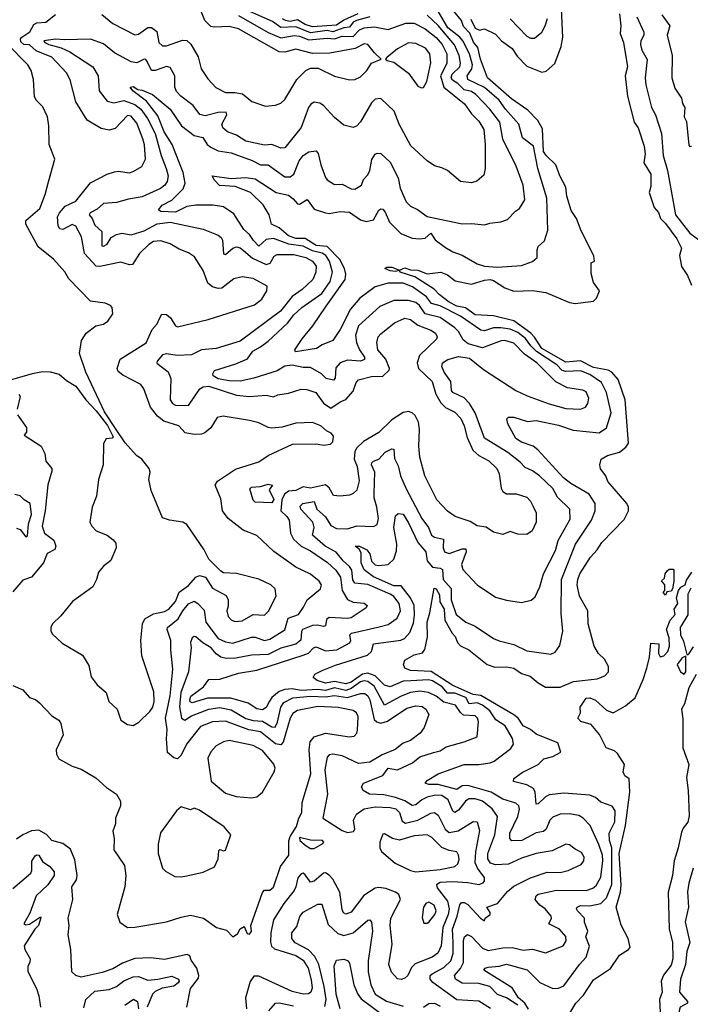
# Model space of a CAD drawing. Extents: x 1245432 to 1420865, y 606325 to 671314.
# Tile 258 of 382: x 1391032 to 1394659, y 629960 to 635279. Entities that reach past the tile are written whole.
import ezdxf

# ---------------------------------------------------------------- set-up
doc = ezdxf.new("R2010")
doc.units = 0

msp = doc.modelspace()

# ---------------------------------------------------------------- linework, layer by layer
at = {"layer": '0CON20XD'}
for points in [[(1391477, 635307), (1391535, 635258.5), (1391655, 635196.7), (1391675, 635200.4), (1391725, 635236.6), (1391745, 635236.5), (1391773.9, 635215), (1391784.7, 635155), (1391805, 635137.9), (1391825, 635138.5), (1391911.6, 635168.4), (1391935, 635166.2), (1391957.4, 635147.4), (1391997.8, 635077.8), (1392014, 635014), (1392049.5, 634959.5), (1392093, 634913), (1392145, 634886.4), (1392195, 634886.1), (1392237.6, 634877.6), (1392287.9, 634837.9), (1392361.7, 634811.7), (1392415, 634817.5), (1392445, 634828.6), (1392465, 634847.5), (1392530.9, 634955), (1392580, 635005), (1392605, 635017.3), (1392646.2, 635016.2), (1392735, 634973.5), (1392815, 634953.6), (1392845, 634955.5), (1392875, 634970.5), (1392909.6, 635005), (1392935, 635044.2), (1392987.5, 635065), (1392950.2, 635100.2), (1392915, 635145.5), (1392895, 635148.5), (1392846.3, 635123.7), (1392708.3, 635098.3), (1392615, 635096.4), (1392525, 635118.9), (1392465, 635104.2), (1392435, 635106.2), (1392215, 635229.8), (1392165, 635241.5), (1392085, 635238.1), (1392065, 635242.6), (1392033.6, 635275), (1392001.2, 635355)], [(1393581.3, 631105), (1393455, 631141.3), (1393425, 631140), (1393395, 631120.7), (1393295, 631147.4), (1393245, 631147.8), (1393224, 631155), (1393235, 631169.2), (1393295, 631205.5), (1393435, 631254.5), (1393515, 631255.8), (1393576.1, 631263.9), (1393597.6, 631272.4), (1393688.8, 631341.2), (1393702.9, 631365), (1393697.5, 631395), (1393657.5, 631465), (1393607.1, 631497.1), (1393574.4, 631545), (1393535, 631576.6), (1393505, 631588.5), (1393463.3, 631583.3), (1393445, 631617.6), (1393385, 631640), (1393345, 631641.2), (1393316.2, 631675), (1393265, 631706.9), (1393242.8, 631712.8), (1393147.3, 631707.3), (1393105.2, 631704.8), (1393035, 631675.3), (1393005, 631683.6), (1392954, 631734), (1392915, 631748.9), (1392885, 631742.9), (1392825, 631699.3), (1392795, 631690.3), (1392735, 631702.8), (1392685, 631694), (1392639.9, 631709.9), (1392618.7, 631725), (1392627.2, 631742.8), (1392667.6, 631762.4), (1392739, 631791), (1392913.6, 631846.4), (1392935.3, 631865), (1392945, 631906.9), (1393093.9, 631926.1), (1393113.3, 631936.8), (1393141.2, 631968.8), (1393161, 632019), (1393167.3, 632062.7), (1393165.2, 632115), (1393145.2, 632155), (1393095, 632220.5), (1393055, 632220.8), (1392945, 632269.6), (1392895, 632307.5), (1392879.4, 632345), (1392878.9, 632398.9), (1392868, 632418), (1392846.7, 632435), (1392868.8, 632435), (1392910, 632415), (1392925, 632394), (1392933.6, 632353.6), (1392954.2, 632334.2), (1392975, 632330.4), (1393025, 632336.5), (1393055.4, 632365), (1393070.5, 632409.5), (1393071.3, 632445), (1393054.4, 632535), (1393065, 632598.8), (1393078.1, 632611.9), (1393105, 632606.8), (1393135, 632560), (1393184.1, 632454.1), (1393229, 632405), (1393236, 632355), (1393265, 632320.9), (1393306.3, 632316.3), (1393318.6, 632308.6), (1393322.3, 632255), (1393365.5, 632205.5), (1393364.8, 632145.2), (1393391.8, 632065), (1393444.1, 632024.1), (1393495, 632002.3), (1393595, 631936.2), (1393625, 631922.5), (1393705, 631903.3), (1393775, 631869.1), (1393905, 631851.1), (1393928.3, 631861.7), (1393952.1, 631897.9), (1393968.8, 631975), (1393959.4, 632070.6), (1393961.6, 632255), (1394038.1, 632445), (1394123.8, 632575), (1394144.1, 632625), (1394144.7, 632665), (1394111.9, 632715), (1394012.4, 632772.4), (1393973.1, 632803.1), (1393834.2, 632954.3), (1393808.6, 632975), (1393745, 632996.9), (1393715, 633015.6), (1393671.2, 633095), (1393667, 633123), (1393675, 633132.5), (1393705, 633131.2), (1393778.3, 633108.3), (1393825.5, 633114.5), (1393945, 633088.2), (1394025, 633061.9), (1394165, 633046.4), (1394205.8, 633074.2), (1394229.6, 633155), (1394205.6, 633265), (1394179.1, 633319.1), (1394115, 633362.4), (1394065, 633381.2), (1393985, 633378.8), (1393965, 633383.6), (1393936.6, 633415), (1393827.1, 633487.1), (1393796.4, 633516.4), (1393766.7, 633556.7), (1393725, 633589), (1393685, 633607.3), (1393634, 633614), (1393595, 633614.8), (1393545, 633598.2), (1393525, 633600.9), (1393415, 633677.9), (1393305, 633733.4), (1393258.4, 633745), (1393231.9, 633781.9), (1393155.3, 633835.3), (1393105, 633855.5), (1393025, 633855.2), (1392953.4, 633836.6), (1392871, 633775), (1392820.6, 633715), (1392765, 633605.5), (1392725.8, 633545), (1392667.2, 633522.8), (1392637.5, 633502.5), (1392523.8, 633483.8), (1392520, 633495), (1392559.4, 633555), (1392616.7, 633625), (1392689.5, 633730.5), (1392791.5, 633875), (1392795.2, 633905), (1392788.7, 633935), (1392764, 633984), (1392695, 634054.1), (1392635, 634058.5), (1392575, 634097.3), (1392525, 634097.6), (1392485, 634111.6), (1392435, 634155.2), (1392392.9, 634175), (1392380.8, 634225), (1392348.1, 634278.1), (1392279.5, 634345), (1392197, 634377), (1392112.4, 634382.4), (1392085, 634411.3), (1392072.5, 634435), (1392175, 634420.6), (1392255, 634427.2), (1392305, 634420), (1392419.5, 634345), (1392485, 634331.7), (1392510.6, 634310.6), (1392535, 634284.7), (1392545, 634283.2), (1392587.4, 634307.4), (1392625, 634255.6), (1392685, 634234.7), (1392705, 634231.8), (1392765, 634241.9), (1392815, 634239.7), (1392875, 634198.1), (1392905, 634188.6), (1392945, 634197.9), (1392975, 634250), (1392985, 634256.7), (1392995, 634254.5), (1393008.4, 634238.4), (1393031.6, 634185), (1393093.2, 634123.2), (1393155, 634098.4), (1393194.3, 634094.3), (1393225, 634099.4), (1393256, 634126), (1393279.6, 634089.6), (1393335, 634047.5), (1393375, 634025.3), (1393425, 634007.5), (1393505, 633959.5), (1393545, 633947.1), (1393615, 633941.9), (1393745, 633951.9), (1393805, 633972.9), (1393830.8, 633995), (1393830, 634035), (1393835.6, 634054.4), (1393870.6, 634085), (1393888.1, 634141.9), (1393882, 634315), (1393833.4, 634475), (1393811.2, 634595), (1393750.8, 634640.7), (1393730.6, 634715), (1393658.8, 634795), (1393625.6, 634845), (1393545, 634912.3), (1393455.3, 634955), (1393451.1, 634975), (1393477, 635013), (1393480.5, 635035), (1393463.8, 635095), (1393427.5, 635165), (1393412.5, 635185), (1393347.8, 635235), (1393269.1, 635369.1)], [(1392925.7, 635294.3), (1392853.2, 635275), (1392834.6, 635265), (1392815, 635237.7), (1392785, 635235.8), (1392725, 635213.5), (1392695, 635220.7), (1392605, 635207.7), (1392525, 635239.7), (1392445, 635236.1), (1392398.3, 635268.3), (1392203.3, 635355)], [(1393471.8, 635281.8), (1393495, 635232.9), (1393518.1, 635221.9), (1393545, 635230), (1393605, 635201.2), (1393637.1, 635165), (1393695, 635123.8), (1393721.6, 635081.6), (1393775, 635027.3), (1393855, 634994.6), (1393878.9, 635001.1), (1393925, 635042.5), (1393960, 635135), (1393969.3, 635185), (1393962, 635338)], [(1392566.1, 632105), (1392586.4, 632145), (1392659.4, 632205), (1392663.3, 632225), (1392652.2, 632245), (1392605, 632282.7), (1392525, 632322.1), (1392406.4, 632406.4), (1392315, 632492.9), (1392240.8, 632520.8), (1392158.8, 632585), (1392128.8, 632625), (1392119.7, 632689.7), (1392089.2, 632765), (1392100.8, 632785), (1392199.2, 632850.9), (1392325, 632890.6), (1392375.5, 632924.5), (1392507.5, 632985), (1392635, 632988), (1392675, 632980), (1392712.5, 632985), (1392725, 632997.5), (1392728.6, 633028.6), (1392716.7, 633045), (1392691.7, 633058.3), (1392661.2, 633085), (1392615, 633102.2), (1392525, 633099.4), (1392452.2, 633077.8), (1392395, 633071.9), (1392375, 633075.6), (1392325, 633101.1), (1392275, 633114.4), (1392132.5, 633137.5), (1392100.7, 633129.3), (1392065.4, 633074.6), (1392032.7, 633047.3), (1392015, 633039.6), (1391975, 633037.5), (1391927.6, 633047.6), (1391892.5, 633085), (1391810.6, 633110.6), (1391777.5, 633137.5), (1391740, 633185), (1391703.8, 633285), (1391687.9, 633307.9), (1391589.4, 633359.4), (1391565, 633378.6), (1391558.5, 633395), (1391574.8, 633445.2), (1391715.9, 633534.1), (1391747.9, 633605), (1391775.3, 633635), (1391788, 633665), (1391801.2, 633688.8), (1391825, 633686.2), (1391847.7, 633667.7), (1391875, 633625.8), (1391885, 633620), (1392050.7, 633659.3), (1392301.2, 633738.8), (1392341.4, 633768.6), (1392368.6, 633815), (1392369.7, 633839.7), (1392295, 633880), (1392235, 633890), (1392190.2, 633879.8), (1392125, 633829.4), (1392105, 633826.9), (1392075.4, 633835.4), (1392050, 633855), (1392024, 633924), (1391977.4, 633997.4), (1391945, 634020), (1391895, 634039.4), (1391845, 634068.6), (1391795, 634084.7), (1391755, 634081), (1391730, 634065), (1391679.3, 634015), (1391642.7, 633957.3), (1391625, 633954.5), (1391579.1, 633969.1), (1391465, 633945.8), (1391445, 633948.2), (1391383.3, 634015), (1391366.3, 634105), (1391335, 634163.3), (1391315, 634171.8), (1391265, 634145.6), (1391249.1, 634149.1), (1391240, 634165), (1391236.4, 634213.6), (1391247.3, 634235), (1391278.6, 634271.4), (1391335, 634298.9), (1391415, 634397.1), (1391505, 634444.4), (1391545, 634456.9), (1391565, 634461.4), (1391625, 634452), (1391645, 634458), (1391692.5, 634485), (1391711.5, 634525), (1391706.9, 634603.1), (1391698.6, 634635), (1391665, 634719.1), (1391635, 634758.1), (1391615, 634761.2), (1391548.3, 634691.7), (1391515, 634681.8), (1391471.9, 634691.9), (1391397, 634737), (1391335, 634835.8), (1391305, 634953.8), (1391285, 634991.4), (1391205, 635075.9), (1391121.5, 635111.5), (1391085, 635144), (1391055, 635145.2), (1391038.9, 635158.9), (1391036.7, 635175), (1391043.6, 635185), (1391086.8, 635213.2), (1391107.9, 635252.1), (1391125, 635261.9), (1391174.1, 635265.9), (1391225, 635306.7)], [(1392215, 635301), (1392375, 635210.6), (1392445, 635181.4), (1392517.3, 635192.7), (1392545, 635190), (1392595, 635170.8), (1392695, 635179.5), (1392735, 635174.9), (1392775, 635189.5), (1392835, 635187.8), (1392869.2, 635225), (1392894.9, 635235.1), (1392950.4, 635240.4), (1393024.7, 635225.3), (1393120.1, 635259.9), (1393165, 635260.2), (1393225, 635229), (1393283.4, 635183.4), (1393317.3, 635145), (1393342.3, 635095), (1393341.6, 635041.6), (1393308.1, 634975), (1393326, 634915), (1393438.2, 634825), (1393475, 634770), (1393515, 634730.5), (1393541.2, 634685), (1393548.9, 634605), (1393550, 634475), (1393541.4, 634438.6), (1393503.6, 634406.4), (1393475, 634397.5), (1393415, 634404.4), (1393344.6, 634464.6), (1393315, 634479.5), (1393275, 634489.2), (1393235, 634515.8), (1393147.1, 634597.1), (1393084.5, 634715), (1393057.3, 634785), (1392985, 634852.9), (1392955, 634850), (1392935, 634830.5), (1392875, 634728), (1392853, 634703), (1392835, 634695.8), (1392785, 634710), (1392735, 634750.6), (1392675, 634815.4), (1392655, 634827.5), (1392625, 634832.5), (1392606.7, 634823.2), (1392593.4, 634805), (1392553.4, 634696.6), (1392465, 634587.5), (1392444.1, 634584.1), (1392395, 634603.9), (1392355, 634601.6), (1392255, 634623.2), (1392205, 634655.3), (1392155, 634672.3), (1392130, 634695), (1392126, 634715), (1392151.8, 634765), (1392149, 634779), (1392105, 634777.8), (1392035, 634758.8), (1392006.5, 634766.5), (1391970, 634815), (1391903.5, 634865), (1391880.6, 634890.6), (1391870.7, 634915), (1391871.2, 634975), (1391845, 635020.6), (1391825, 635026.8), (1391765, 635004), (1391745, 635003.6), (1391722.2, 635052.3), (1391715, 635064.4), (1391705.4, 635065.4), (1391665, 635045.2), (1391635, 635051.1), (1391545, 635099.8), (1391485, 635149.1), (1391415, 635172.9), (1391275, 635169.3), (1391225, 635174.1), (1391162.5, 635165), (1391168.1, 635155), (1391189.6, 635145), (1391256.2, 635126.2), (1391302.8, 635105), (1391427.2, 635025), (1391456.2, 634975), (1391461.9, 634895), (1391505, 634838.1), (1391540.3, 634829.7), (1391595, 634842.4), (1391655, 634820), (1391686.4, 634796.4), (1391723.3, 634745), (1391764.2, 634665), (1391797.9, 634545), (1391824.8, 634474.8), (1391834.2, 634435), (1391829.2, 634405), (1391817.7, 634385), (1391793.2, 634366.8), (1391695, 634321.5), (1391619.8, 634310.2), (1391555, 634291.8), (1391485, 634286.6), (1391451.2, 634255), (1391412.5, 634235), (1391407.9, 634225), (1391424.5, 634204.5), (1391439.1, 634169.1), (1391476.1, 634135), (1391476.4, 634056.4), (1391485, 634055.3), (1391505, 634067.1), (1391527.3, 634102.7), (1391555, 634118.1), (1391585, 634125.2), (1391635, 634116.8), (1391705, 634137.7), (1391775, 634175.8), (1391845, 634184.3), (1392025, 634146.9), (1392105.8, 634115), (1392122, 634102), (1392128.3, 634088.2), (1392135, 634014.2), (1392145, 634011.1), (1392185, 634044.1), (1392205, 634051.2), (1392225, 634046.6), (1392242, 634032)], [(1393577.8, 629937.8), (1393515, 629977.3), (1393395, 629983.8), (1393266.7, 630076.7), (1393250.8, 630095), (1393251.9, 630115), (1393262.2, 630125), (1393325, 630158.8), (1393362.8, 630195), (1393376.5, 630233.5), (1393376.2, 630293.8), (1393372.3, 630365), (1393397.8, 630435), (1393412.1, 630497.9), (1393421.1, 630508.9), (1393435, 630510), (1393455, 630499.6), (1393523.8, 630425), (1393545, 630410), (1393550, 630425), (1393576.7, 630445), (1393576.7, 630455), (1393557.5, 630485), (1393616.2, 630503.8), (1393670.6, 630569.4), (1393705, 630598.1), (1393795, 630643.6), (1393885, 630673.3), (1393955, 630672.5), (1393998.1, 630681.9), (1394068, 630715), (1394081.9, 630735), (1394084.3, 630755), (1394070.5, 630780.5), (1394035, 630797.8), (1394005, 630821.5), (1393985.5, 630825.5), (1393911.9, 630788.1), (1393824.4, 630774.4), (1393745, 630749.2), (1393675, 630716.8), (1393605, 630713), (1393577.7, 630722.3), (1393562.7, 630745), (1393563.9, 630773.9), (1393601.1, 630875), (1393616.4, 630975), (1393587.4, 631015), (1393535, 631056.3), (1393495, 631070.5), (1393460.6, 631069.4), (1393442.9, 631057.1), (1393405, 631007.7), (1393385, 630995.3), (1393375, 631002.7), (1393349.8, 631065), (1393315, 631087.5), (1393281.2, 631088.8), (1393235, 631078.5), (1393206, 631064), (1393175, 631037.3), (1393155, 631033.2), (1393115, 631059), (1393065, 631077.7), (1393001.2, 631091.2), (1392924.2, 631094.2), (1392888.8, 631115), (1392881.2, 631135), (1392892, 631155), (1392995.5, 631195), (1393025, 631235.8), (1393075, 631225.8), (1393156.1, 631265), (1393195, 631296.9), (1393270.2, 631320.2), (1393305, 631329.2), (1393338.7, 631351.3), (1393435, 631377.5), (1393505.4, 631404.6), (1393512.8, 631485), (1393508.4, 631505), (1393495, 631518.7), (1393432.2, 631522.2), (1393415.6, 631535.6), (1393387.9, 631575), (1393325, 631591.5), (1393285, 631624.8), (1393242.9, 631645), (1393195, 631650.8), (1393145, 631643.4), (1393095, 631623.7), (1393005, 631575.4), (1392948.1, 631678.1), (1392915, 631704.3), (1392895, 631707.2), (1392875, 631701.8), (1392825, 631666.3), (1392795, 631655.8), (1392735, 631668.8), (1392685, 631655.1), (1392645, 631659.7), (1392555, 631655.6), (1392505, 631664.3), (1392465, 631659.6), (1392435, 631649.1), (1392395, 631617.5), (1392382.8, 631597.2), (1392365, 631562.3), (1392345, 631551.2), (1392315, 631556.7), (1392266.8, 631586.8), (1392174, 631614), (1392046.8, 631613.2), (1391965, 631588.1), (1391954.5, 631594.5), (1391951.6, 631605), (1391957.1, 631625), (1392025.7, 631674.3), (1392055, 631714.5), (1392115, 631716.1), (1392215, 631749.3), (1392315, 631764.7), (1392564.6, 631845), (1392593, 631857), (1392620.5, 631885), (1392635, 631890.6), (1392685, 631868.9), (1392746.9, 631875), (1392817.2, 631912.8), (1392822.8, 631925), (1392816.8, 631955), (1392826.1, 631963.9), (1392968, 631998), (1393025, 632011.2), (1393073.8, 632045), (1393091.7, 632085), (1393084.8, 632125), (1393055, 632162.3), (1393034.6, 632175), (1392915, 632227), (1392844.7, 632235), (1392833.5, 632253.5), (1392828.9, 632305), (1392815, 632324.8), (1392780.9, 632355), (1392742.8, 632402.8), (1392684.7, 632434.7), (1392615.3, 632495), (1392624.1, 632535), (1392616.6, 632565), (1392552.7, 632635), (1392548.3, 632651.7), (1392562.5, 632665), (1392625, 632676.5), (1392638.8, 632635), (1392685, 632594), (1392715, 632546.2), (1392745, 632529.6), (1392805, 632528), (1392855, 632544.6), (1392945, 632540.4), (1392965, 632552.5), (1392971.9, 632585), (1392963.6, 632645), (1392948.6, 632695), (1392949.2, 632719.3), (1392952.2, 632835), (1392933.9, 632875), (1392935.4, 632885), (1392945, 632894.6), (1392974.6, 632905.4), (1393007.7, 632942.3), (1393045, 632960.9), (1393055, 632958.1), (1393059.1, 632909.1), (1393079.3, 632869.3), (1393090.7, 632815), (1393122.2, 632745), (1393206.7, 632585), (1393242.7, 632535), (1393259.2, 632495), (1393275, 632483.8), (1393323.3, 632473.3), (1393321.4, 632425), (1393329.1, 632405), (1393355, 632395.3), (1393425, 632419.8), (1393445, 632420), (1393446.6, 632405), (1393422, 632335), (1393429.1, 632309.1), (1393506.2, 632225), (1393605, 632160), (1393665, 632143.3), (1393745, 632130.8), (1393797.6, 632142.4), (1393818.6, 632161.4), (1393844.7, 632215.3), (1393864.7, 632285), (1393928.8, 632411.2), (1393944.7, 632465), (1394008.6, 632581.4), (1394006.8, 632635), (1393939.6, 632699.6), (1393915, 632746.2), (1393843.8, 632815), (1393805, 632842.5), (1393765, 632860.4), (1393738.6, 632888.6), (1393671.2, 632941.2), (1393545, 633017.3), (1393495.1, 633155.1), (1393465, 633205.9), (1393435, 633235.8), (1393375, 633264.5), (1393367.5, 633275), (1393362.8, 633325), (1393327.2, 633375), (1393314.4, 633405.6), (1393318.9, 633425), (1393346.7, 633443.3), (1393405, 633458.8), (1393465, 633450.7), (1393539.2, 633389.2), (1393715, 633275.9), (1393776, 633246), (1393895, 633203.3), (1393985, 633178.5), (1394065, 633174.6), (1394092, 633185), (1394104.5, 633205.5), (1394109.1, 633235), (1394095, 633268.5), (1394077.3, 633277.3), (1393995, 633290.7), (1393931.8, 633321.8), (1393828.6, 633425), (1393762.4, 633472.4), (1393705, 633531.1), (1393656.2, 633545), (1393635, 633544.3), (1393535, 633506.2), (1393457.7, 633527.7), (1393429.5, 633549.5), (1393405.3, 633595), (1393385.9, 633615), (1393305, 633669.5), (1393225, 633689.7), (1393194.9, 633734.9), (1393175, 633751.9), (1393135, 633762.7), (1393055, 633762.4), (1392980, 633730), (1392863.8, 633625), (1392847.9, 633575), (1392854.2, 633535.8), (1392870.3, 633495), (1392896.3, 633455), (1392896.2, 633443.8), (1392875.5, 633434.5), (1392805, 633439.8), (1392765.2, 633424.8), (1392741.2, 633398.8), (1392737.1, 633342.9), (1392728.3, 633331.7), (1392690.1, 633340.1), (1392663.4, 633365), (1392605, 633400.4), (1392565, 633400.6), (1392505, 633413), (1392465, 633407.9), (1392425, 633382.4), (1392297.8, 633342.2), (1392225, 633326.2), (1392165, 633328.2), (1392105, 633339), (1392078.5, 633355), (1392076, 633365), (1392085, 633384.1), (1392200.6, 633419.4), (1392263.3, 633446.7), (1392292.4, 633487.6), (1392335, 633510.9), (1392375, 633542.2), (1392480.2, 633639.8), (1392515, 633684.2), (1392558, 633725), (1392665, 633799.5), (1392710.4, 633865), (1392724, 633915), (1392708.2, 633975), (1392687.1, 634005), (1392667.9, 634018), (1392615, 634029.5), (1392565, 634054.9), (1392486.8, 634066.8), (1392405, 634096.5), (1392365, 634092.3), (1392325, 634055.9), (1392296.4, 634086.4), (1392275, 634118.4), (1392243.8, 634145), (1392189.5, 634229.5), (1392135, 634268.8), (1392077.8, 634277.7), (1391985, 634277.3), (1391935, 634269.1), (1391875, 634239.7), (1391795, 634243.6), (1391782.5, 634252.5), (1391802.6, 634277.4), (1391855, 634304.8), (1391916.3, 634365), (1391926, 634395), (1391916.5, 634453.5), (1391857.1, 634605), (1391813.4, 634673.4), (1391779.5, 634759.5), (1391718.6, 634838.6), (1391644.2, 634895), (1391629.5, 634915), (1391645, 634918.2), (1391671.3, 634901.3), (1391695, 634897.9), (1391749.4, 634875), (1391802, 634832), (1391845, 634795.3), (1391906.4, 634706.4), (1391975, 634652.5), (1392023.2, 634643.2), (1392045.2, 634605.2), (1392065, 634589.6), (1392105, 634569.8), (1392175, 634560), (1392288.8, 634518.8), (1392335, 634495.6), (1392375, 634494.1), (1392465, 634430.4), (1392495, 634430.8), (1392515, 634444.5), (1392543.1, 634516.9), (1392565, 634544.5), (1392595, 634565.6), (1392635, 634570), (1392646.5, 634556.5), (1392659.6, 634495), (1392685, 634426.7), (1392695, 634414), (1392735, 634389.4), (1392775, 634390), (1392825, 634365.5), (1392845, 634362.7), (1392880.8, 634385), (1392891.9, 634415), (1392915, 634441.4), (1392925.3, 634465), (1392935.9, 634524.1), (1392955, 634551.9), (1392965, 634557.8), (1392985, 634555.6), (1393035, 634508.9), (1393078.2, 634425), (1393089.1, 634369.1), (1393121.1, 634295), (1393145, 634271.9), (1393183.7, 634253.7), (1393235, 634215.7), (1393425, 634176.8), (1393475, 634178.5), (1393545, 634170.6), (1393575, 634180.6), (1393633, 634187), (1393670, 634200), (1393712.9, 634245), (1393735, 634258.5), (1393763.2, 634305), (1393755.2, 634385.2), (1393717.6, 634487.6), (1393645, 634634.2), (1393628, 634725), (1393574.2, 634795), (1393499.5, 634875), (1393475, 634891.6), (1393435, 634900.7), (1393401, 634935), (1393372.2, 634952.2), (1393364.8, 634965), (1393371.2, 634985), (1393412, 635025), (1393416.1, 635043.9), (1393408.8, 635085), (1393382.7, 635142.7), (1393295, 635248.4), (1393235, 635303.9)], [(1392860.2, 635309.8), (1392784.5, 635275.5), (1392745, 635249.8), (1392615, 635240.4), (1392575, 635252.5), (1392535, 635278), (1392495, 635269.1), (1392469.5, 635275), (1392453.9, 635283.9)], [(1393784.2, 629934.2), (1393763.5, 629965), (1393728.5, 629995), (1393695, 630048.3), (1393542.5, 630145), (1393550, 630155), (1393565, 630160.4), (1393625, 630165.3), (1393665, 630176.5), (1393776.4, 630146.4), (1393845, 630077.9), (1393915, 630045.6), (1393945, 630047.5), (1393975, 630059.1), (1394058.5, 630175), (1394094.7, 630215), (1394113.2, 630273.2), (1394093.8, 630325), (1394104.4, 630355), (1394086.1, 630403.9), (1394086.5, 630425), (1394048.8, 630465), (1394043.6, 630475), (1394047.5, 630485), (1394065, 630493.9), (1394115, 630491), (1394174.4, 630505), (1394204.4, 630535), (1394233.8, 630606.2), (1394233.3, 630805), (1394221.9, 630845), (1394219.3, 630885), (1394251.1, 630945), (1394251.6, 631005), (1394235, 631029.5), (1394175, 631051.3), (1394145, 631077.7), (1394115, 631088.8), (1393975, 631099.7), (1393895, 631090.9), (1393875, 631081.2), (1393835, 631042.3), (1393825, 631041.1), (1393820, 631105), (1393809.7, 631125), (1393775, 631145.6), (1393703, 631163), (1393705, 631179.2), (1393748.8, 631211.2), (1393835.8, 631255), (1393866.2, 631285), (1393915, 631299.2), (1393958.3, 631321.7), (1393942.3, 631372.3), (1393855, 631405.8), (1393825, 631418.2), (1393795, 631445.1), (1393755, 631464.3), (1393727.1, 631505), (1393705, 631523.4), (1393525, 631627.9), (1393483.8, 631633.8), (1393375, 631682.3), (1393256.9, 631756.9), (1393145, 631762.4), (1393114.2, 631775), (1393107.5, 631795), (1393115, 631818.6), (1393165, 631848.1), (1393210.9, 631859.1), (1393223.1, 631876.9), (1393237.2, 631945), (1393235.4, 632025), (1393250, 632075), (1393273, 632207), (1393285, 632203.8), (1393301.5, 632171.5), (1393304, 632134), (1393327.1, 632095), (1393331.4, 632035), (1393370.2, 631965), (1393386.9, 631946.9), (1393399.3, 631915), (1393415, 631896.5), (1393461.5, 631875), (1393560, 631795), (1393600.8, 631780.8), (1393665, 631783.3), (1393705, 631775.4), (1393745, 631747.7), (1393793.1, 631733.1), (1393835, 631695.8), (1393875, 631673.7), (1393955, 631673.4), (1394027.2, 631702.8), (1394155, 631718.8), (1394196.6, 631733.4), (1394215.6, 631755), (1394215.6, 631785), (1394194.7, 631824.7), (1394161.1, 631855), (1394137.8, 631895), (1394105.8, 632015), (1394104.3, 632085), (1394059.6, 632165), (1394047.3, 632225), (1394050, 632255), (1394061.8, 632285), (1394118.2, 632375), (1394155.6, 632415), (1394180.6, 632455), (1394301.3, 632578.7), (1394324.4, 632625.6), (1394324.4, 632645), (1394314.4, 632665), (1394213.3, 632783.3), (1394202, 632815), (1394173.2, 632853.2), (1394168.6, 632875), (1394176.7, 632905), (1394211.2, 632925), (1394275, 632942.3), (1394309.9, 632970.1), (1394325, 632992), (1394305.6, 633225), (1394268.2, 633335), (1394234.7, 633375), (1394215, 633385.5), (1394135, 633400.1), (1394065, 633436.2), (1393985, 633429.6), (1393855, 633503), (1393815, 633564), (1393795.5, 633585.5), (1393705, 633652.1), (1393595, 633679.7), (1393495, 633684.8), (1393443.1, 633723.1), (1393395, 633731.7), (1393355, 633752.2), (1393299.6, 633795), (1393273.9, 633823.9), (1393169.4, 633889.4), (1393090, 633915), (1393085, 633923.3), (1393065, 633918.8), (1393035, 633922.3), (1393006.2, 633935), (1393017.1, 633942.9), (1393045, 633942), (1393085, 633925.7), (1393115, 633939.2), (1393145, 633928.2), (1393185.5, 633925.5), (1393235, 633906.2), (1393310, 633915), (1393345, 633900.8), (1393387.5, 633867.5), (1393475, 633850.7), (1393545, 633871.8), (1393576.2, 633875), (1393595, 633869.3), (1393655, 633829.7), (1393705, 633812.9), (1393805, 633815.9), (1393876.7, 633805), (1394005, 633750.5), (1394035, 633745.5), (1394135, 633758.8), (1394151.2, 633775), (1394166.7, 633815), (1394135, 633860), (1394123, 633907), (1394122.5, 633965), (1394140, 633975), (1394136.7, 634003.3), (1394067.5, 634137.5), (1394042.4, 634205), (1394015, 634248.6), (1393991.5, 634325), (1393985.6, 634375), (1393952.8, 634435), (1393931.6, 634495), (1393878.4, 634545), (1393865, 634566), (1393859.4, 634689.4), (1393834.3, 634735), (1393780, 634790), (1393692.3, 634852.3), (1393562.5, 634965), (1393523.6, 635065), (1393508.8, 635128.8), (1393486.9, 635156.9), (1393465.6, 635205.6), (1393432.6, 635242.6), (1393421.3, 635275), (1393378.9, 635325)], [(1393685, 635284.4), (1393775, 635190.4), (1393795, 635179.5), (1393815, 635180), (1393855, 635212.2), (1393874, 635246), (1393885.5, 635284.5)], [(1394275, 635310), (1394283.1, 635245), (1394279.4, 635205), (1394296.6, 635155), (1394319.3, 635025), (1394306.3, 634975), (1394318.8, 634865), (1394355.4, 634725.4), (1394376.9, 634695), (1394409.6, 634595), (1394413.5, 634555), (1394407.9, 634505), (1394445.7, 634445), (1394445, 634377.5), (1394435.5, 634345), (1394463.3, 634265), (1394487.2, 634237.2), (1394498, 634205), (1394525, 634178.6), (1394584.7, 634094.7), (1394611.2, 634045), (1394600.8, 634005), (1394611.1, 633945), (1394643.1, 633896.9), (1394665, 633844.6)], [(1394368.7, 635295), (1394407.6, 635212.4), (1394407.3, 635195), (1394391.8, 635165), (1394389.2, 635145), (1394396.4, 635115), (1394424.7, 635064.7), (1394414.7, 634965.2), (1394417.9, 634927.9), (1394448.8, 634805), (1394469.7, 634765), (1394502.9, 634665), (1394511.6, 634545), (1394534.7, 634465), (1394578.2, 634225), (1394655, 634126), (1394725, 634075.2)], [(1394504.2, 635305), (1394546.9, 635245), (1394534, 635195), (1394560.3, 635085), (1394557.9, 634965), (1394575, 634908.8), (1394610, 634855), (1394615.4, 634825.4), (1394628.2, 634805), (1394624.5, 634755), (1394638.5, 634728.5), (1394650.6, 634600.6), (1394655, 634593.8), (1394665, 634596)], [(1390965, 633327.8), (1391101.7, 633368.3), (1391155, 633378), (1391196.1, 633376.1), (1391245, 633363.8), (1391285, 633330), (1391335, 633300), (1391390, 633225), (1391445.5, 633165.5), (1391507.3, 633087.3), (1391537.5, 633025), (1391531.7, 633018.3), (1391500, 633015), (1391485, 632990), (1391484.2, 632875), (1391458, 632795), (1391447.5, 632705), (1391424.4, 632645), (1391412.2, 632565), (1391422.5, 632542.5), (1391445, 632518), (1391505, 632493.3), (1391538.3, 632468.3), (1391551.4, 632451.4), (1391553.1, 632425), (1391525, 632357.5), (1391485, 632327.1), (1391457.5, 632295), (1391448, 632255), (1391427.5, 632215), (1391317.1, 632135), (1391255, 632059.2), (1391210, 632015), (1391201.2, 631995), (1391201.2, 631975), (1391208.8, 631958.8), (1391261.5, 631911.5), (1391372.5, 631845), (1391405, 631790), (1391418.8, 631728.8), (1391451.2, 631685), (1391500, 631645), (1391513.8, 631595), (1391558.8, 631555), (1391579.2, 631495), (1391615, 631471.2), (1391645, 631466.7), (1391675.8, 631484.2), (1391735, 631540.8), (1391752.2, 631565), (1391759.5, 631595), (1391757, 631647), (1391691.7, 631841.7), (1391687.4, 631925), (1391696.8, 632015), (1391708.4, 632041.6), (1391755, 632070), (1391815, 632081.8), (1391837.9, 632095), (1391874.9, 632135.1), (1391894.6, 632185.4), (1391945, 632221.4), (1391985, 632266.6), (1392005, 632275.9), (1392037.2, 632267.3), (1392075, 632207.5), (1392148.7, 632168.7), (1392159.6, 632145), (1392159.2, 632110.8), (1392152.9, 632085), (1392158.9, 632055), (1392175, 632037.1), (1392195, 632026.9), (1392235, 632031.2), (1392295, 632064.7), (1392355, 632062.2), (1392377, 632083), (1392418.6, 632165), (1392412.9, 632205), (1392390, 632225), (1392325, 632256.7), (1392205, 632287.5), (1392135, 632291.4), (1392119.3, 632299.3), (1392055, 632364), (1392029.4, 632415), (1391935, 632552.5), (1391915, 632564.4), (1391842.5, 632575), (1391805, 632588), (1391742.9, 632735), (1391730.8, 632795), (1391738, 632835), (1391732, 632855), (1391692, 632905), (1391664, 632925), (1391603.1, 632993.1), (1391554.3, 633064.3), (1391490.9, 633160.9), (1391390, 633375), (1391355.8, 633475), (1391367.1, 633545), (1391390.8, 633585), (1391444.3, 633625.7), (1391485.9, 633634.1), (1391509.3, 633650.7), (1391535, 633690), (1391531.2, 633725), (1391523.3, 633735), (1391495, 633747.5), (1391415, 633757.5), (1391298.3, 633878.3), (1391276.9, 633916.9), (1391215.7, 633985), (1391132.2, 634052.2), (1391064.5, 634175), (1391065.8, 634195), (1391140.8, 634259.2), (1391170.6, 634335), (1391187, 634403), (1391222.5, 634525), (1391191.1, 634605), (1391189.6, 634705), (1391181.8, 634755), (1391157.5, 634807.5), (1391123, 634843), (1391112.6, 634862.6), (1391106.5, 634956.5), (1391094.6, 635005), (1391076.4, 635035), (1390965, 635148.9)], [(1393205, 634910), (1393215, 634913.3), (1393234.4, 634945), (1393254.5, 635045), (1393249.1, 635095), (1393225.6, 635125), (1393175, 635150.5), (1393135, 635153.1), (1393075, 635122.2), (1393016.7, 635075), (1393010, 635065), (1393018.8, 635058.8), (1393055, 635048.6), (1393135, 634990.6), (1393185, 634919.2), (1393205, 634910)], [(1392242, 634032), (1392291, 633991), (1392365, 633956.3), (1392386.1, 633963.9), (1392407.9, 634002.1), (1392425, 634011.2), (1392515, 634010.3), (1392580, 633995), (1392615.3, 633975), (1392635, 633947.5), (1392633.7, 633915), (1392617.1, 633875), (1392559.4, 633820.6), (1392505, 633784.1), (1392442.8, 633705), (1392225, 633542.5), (1392095, 633502.2), (1392015, 633495.3), (1391961.5, 633468.5), (1391884.3, 633464.3), (1391825, 633474.5), (1391805, 633467.8), (1391776.2, 633435), (1391773.8, 633423.8), (1391835, 633376.7), (1391849.7, 633339.7), (1391845.7, 633225.7), (1391858.9, 633205), (1391875, 633195.9), (1391945, 633195.5), (1392005.9, 633284.1), (1392025, 633295.8), (1392055, 633299.3), (1392205, 633249.7), (1392275, 633243.2), (1392365, 633249.6), (1392405, 633241.8), (1392427.3, 633252.7), (1392485, 633261.2), (1392555, 633283.6), (1392585, 633281.5), (1392633.5, 633265), (1392675, 633207.3), (1392715, 633180.9), (1392765, 633214.7), (1392795, 633227.3), (1392835, 633272.5), (1392851.8, 633318.2), (1392865, 633333.6), (1392935, 633351.1), (1392995, 633353.7), (1393030.4, 633385), (1393031.8, 633395), (1393012, 633445), (1392969.2, 633495), (1392962.5, 633535), (1392970.4, 633565), (1392985, 633581.5), (1393058.3, 633641.7), (1393115, 633666.4), (1393145, 633659.7), (1393185, 633629.5), (1393255, 633602.5), (1393280, 633585), (1393290, 633565), (1393286.6, 633553.4), (1393194.7, 633465), (1393181.6, 633425), (1393188.4, 633395), (1393261.9, 633325), (1393282.6, 633255), (1393309.9, 633209.9), (1393335, 633184.7), (1393385, 633158.9), (1393418.4, 633125), (1393435.8, 633085), (1393451.7, 633021.7), (1393483, 632953), (1393515, 632924.1), (1393568.2, 632895), (1393612.5, 632855), (1393625.5, 632825), (1393635, 632747.5), (1393645, 632730), (1393665, 632717.8), (1393716.9, 632716.9), (1393775, 632700), (1393795, 632678.6), (1393808.6, 632648.6), (1393825.5, 632614.5), (1393824.3, 632565), (1393802.4, 632517.6), (1393775, 632498), (1393725, 632499.2), (1393685, 632514), (1393645, 632498.6), (1393595, 632510.8), (1393555, 632537.8), (1393506.7, 632545), (1393467.1, 632567.1), (1393386, 632595), (1393345, 632624.5), (1393288.2, 632685), (1393222.1, 632815), (1393195.4, 632915), (1393190.4, 632975), (1393194.7, 633065), (1393188.2, 633105), (1393170.6, 633140.6), (1393155, 633154.5), (1393135, 633161.5), (1393105, 633156), (1393045, 633116.6), (1392975, 633048.8), (1392890.3, 632999.7), (1392853.3, 632965), (1392843.8, 632945), (1392840.3, 632905), (1392856.7, 632865), (1392867.2, 632787.2), (1392855, 632737.1), (1392835, 632718.9), (1392815, 632710.9), (1392765.5, 632705.5), (1392728.8, 632708.8), (1392705, 632750.5), (1392685, 632766.5), (1392605, 632748.8), (1392565, 632756), (1392525, 632735.9), (1392485, 632732.4), (1392464.1, 632715.9), (1392448.9, 632685), (1392444.6, 632625), (1392476.9, 632595), (1392489.4, 632575), (1392496.4, 632505), (1392512.2, 632472.2), (1392554.4, 632435), (1392605, 632409.8), (1392696.7, 632346.7), (1392742.1, 632305), (1392767.2, 632267.2), (1392776.2, 632195), (1392805, 632145.9), (1392835, 632131.3), (1392895, 632126.7), (1392910.8, 632115), (1392905, 632101.4), (1392825, 632047.3), (1392805, 632043.2), (1392705, 632048.7), (1392692, 632038), (1392685, 632004.3), (1392675, 632000), (1392642.9, 632007.1), (1392615, 632006.8), (1392561.8, 631985), (1392555.6, 631974.4), (1392552.9, 631927.1), (1392525, 631905.2), (1392445, 631884.4), (1392375, 631850), (1392285, 631846.5), (1392200.7, 631829.3), (1392148.5, 631828.5), (1392119.7, 631835), (1392093.6, 631853.6), (1392067.4, 631885), (1392022.1, 631912.1), (1391985, 631945.5), (1391975, 631946.9), (1391965, 631939.2), (1391955.4, 631915), (1391960, 631885), (1391945.7, 631755), (1391904.1, 631645), (1391896.3, 631566.3), (1391906.4, 631506.4), (1391925, 631494.4), (1391961.8, 631518.2), (1392054.3, 631554.3), (1392115, 631563), (1392175, 631551.2), (1392255, 631504.6), (1392295, 631493.6), (1392345, 631488.8), (1392395, 631458.1), (1392413.9, 631456.1), (1392426.4, 631483.6), (1392444, 631565), (1392460.7, 631589.3), (1392509.4, 631615), (1392605, 631624.4), (1392685, 631621.5), (1392735, 631627.7), (1392805, 631617.6), (1392875, 631639), (1392899, 631639), (1392915, 631626.2), (1392924.8, 631605), (1392948.7, 631498.7), (1392963.5, 631485), (1392985, 631479.4), (1393020.9, 631489.1), (1393125, 631558.9), (1393175, 631571.9), (1393207.9, 631567.9), (1393228.8, 631555), (1393244.6, 631525), (1393218.8, 631455), (1393197.1, 631425), (1393145, 631385.2), (1393105, 631370.5), (1393063.3, 631336.7), (1392992.2, 631307.8), (1392925, 631267.8), (1392865, 631260.2), (1392775, 631301.2), (1392725, 631311.5), (1392705, 631307.8), (1392695, 631294), (1392682.8, 631227.2), (1392696.7, 631095), (1392671.6, 630965), (1392775, 630899.5), (1392805, 630888), (1392837.6, 630892.4), (1392844.5, 630905), (1392837.6, 630955), (1392853.7, 630986.3), (1392894.5, 631015), (1392955, 631026.5), (1393035, 631023.8), (1393066.9, 631015), (1393085.4, 630995.4), (1393099.4, 630949.4), (1393118.4, 630938.4), (1393185.7, 630954.3), (1393255, 630992.4), (1393275.3, 630995.3), (1393295, 630981.8), (1393332.8, 630905), (1393355, 630887.1), (1393403.7, 630896.3), (1393485, 630946.9), (1393505.6, 630945), (1393519.2, 630899.2), (1393496.9, 630783.1), (1393494.1, 630725), (1393509.2, 630689.2), (1393542.9, 630645), (1393544.4, 630625), (1393535, 630613.3), (1393515, 630605.4), (1393456, 630616), (1393375, 630620.5), (1393305, 630618.2), (1393286.2, 630605), (1393288.9, 630588.9), (1393345, 630516.6), (1393354.9, 630475), (1393349.3, 630445), (1393320.9, 630375), (1393311.5, 630275), (1393293.8, 630236.2), (1393263.3, 630215), (1393170.8, 630179.1), (1393150.7, 630159.3), (1393130.6, 630115), (1393115, 630100), (1393095, 630092.9), (1393075, 630097.5), (1393042.7, 630132.7), (1393028.5, 630175), (1393045.4, 630285), (1393034.7, 630384.7), (1393038.2, 630425), (1393090.6, 630525), (1393082.6, 630552.6), (1393065, 630565.5), (1393012.5, 630585), (1392975, 630590.6), (1392955, 630587.1), (1392892.1, 630547.9), (1392825, 630457.8), (1392795, 630446.5), (1392783.7, 630453.7), (1392775, 630471.2), (1392763.7, 630565), (1392725.3, 630635), (1392705, 630658.2), (1392685, 630670), (1392675, 630668.4), (1392625, 630624.5), (1392605, 630619.1), (1392575, 630659.6), (1392565, 630667.3), (1392555, 630665.4), (1392536.5, 630643.5), (1392526.1, 630595), (1392515.8, 630575), (1392459.5, 630505), (1392404.8, 630415.2), (1392390.7, 630345), (1392389, 630295), (1392394, 630274), (1392409.3, 630259.3), (1392525, 630222.7), (1392565, 630198.8), (1392591.2, 630155), (1392608.8, 630091.2), (1392612.9, 630047.1), (1392606.8, 630025), (1392593.7, 630016.3), (1392565, 630014), (1392505, 630029), (1392325, 630112.2), (1392297.6, 630112.4), (1392277.8, 630082.2), (1392253.4, 629995), (1392258.2, 629935)], [(1391026.6, 633256.6), (1391035, 633242.5), (1391019.2, 633175)], [(1391019.6, 633145), (1391068.8, 633075), (1391069.1, 633050.9), (1391056.7, 633035), (1391148.8, 632975), (1391168, 632935), (1391174.2, 632894.2), (1391206.2, 632855), (1391205, 632840), (1391183.5, 632766.5), (1391170, 632625), (1391153.6, 632543.6), (1391165.7, 632505), (1391216.8, 632466.8), (1391226.9, 632435), (1391222.6, 632417.4), (1391180, 632395), (1391161.2, 632345), (1391095, 632267.8), (1391049.2, 632250.8), (1390995, 632187.7)], [(1392395, 632669.2), (1392305, 632673.1), (1392295, 632682.5), (1392276.2, 632745), (1392285, 632753.8), (1392335, 632756.2), (1392375, 632769.5), (1392398.8, 632765), (1392381.4, 632738.6), (1392406.5, 632686.5), (1392395, 632669.2)], [(1391015, 632531.8), (1391035, 632524.2), (1391065, 632485.4), (1391075, 632490), (1391078.9, 632555), (1391095.2, 632605), (1391088.1, 632665), (1391055.5, 632685.5), (1391035, 632707.2), (1391005, 632714.4)], [(1394525, 632170), (1394512.5, 632185), (1394520, 632195), (1394520, 632225), (1394503, 632247), (1394518.3, 632261.7), (1394523.3, 632285), (1394535, 632302.5), (1394545, 632310), (1394565, 632310), (1394570, 632305), (1394570, 632245), (1394562.5, 632205), (1394555, 632192.5), (1394531.7, 632188.3), (1394525, 632170)], [(1393997, 629893), (1394039.7, 629965), (1394081, 630009), (1394104.9, 630045.1), (1394135, 630092.3), (1394227, 630153), (1394275.8, 630225), (1394324.4, 630255.6), (1394332.9, 630267.1), (1394322.2, 630315), (1394285, 630386.7), (1394257.1, 630485), (1394280.5, 630565), (1394285.2, 630604.8), (1394273.2, 630775), (1394307.7, 630925), (1394332, 631105), (1394328, 631178), (1394305, 631193.3), (1394296, 631215), (1394303.3, 631255), (1394263.9, 631315), (1394248.3, 631328.3), (1394203.4, 631345), (1394167.5, 631417.5), (1394121.5, 631471.5), (1394066.7, 631486.7), (1394050, 631505), (1394063.8, 631535), (1394062, 631565), (1394095, 631613.3), (1394115, 631615.7), (1394145, 631602.5), (1394205, 631549.2), (1394235, 631536), (1394245, 631536.2), (1394308.3, 631571.7), (1394360, 631615), (1394404, 631715), (1394422.5, 631775), (1394438, 631835), (1394445, 631910), (1394487.5, 631907.5), (1394486.7, 631855), (1394495, 631837.5), (1394515, 631842.5), (1394536.9, 631865), (1394545.6, 631894.4), (1394545, 631940), (1394530, 631985), (1394549.2, 632035), (1394577.3, 632065), (1394570.6, 632095), (1394591.1, 632125), (1394584, 632155), (1394595.3, 632194.7), (1394606.9, 632213.1), (1394630, 632225), (1394638.3, 632251.7), (1394666.1, 632293.9)], [(1394661.6, 632208.4), (1394644.8, 632175.2), (1394645.9, 632064.1), (1394603.9, 631995), (1394605.7, 631955), (1394621.5, 631921.5), (1394640, 631850), (1394645, 631847.5), (1394652.5, 631855), (1394675, 631890)], [(1390995, 631681.4), (1391049.4, 631659.4), (1391085, 631618), (1391116.8, 631606.8), (1391138.8, 631588.8), (1391205, 631518.8), (1391244.4, 631494.4), (1391255, 631477.5), (1391266.2, 631415), (1391229.2, 631335), (1391230.3, 631310.3), (1391244, 631285), (1391315.7, 631245.7), (1391365, 631230), (1391443.8, 631183.8), (1391501.4, 631131.4), (1391555.4, 631095.4), (1391576.4, 631056.4), (1391577.6, 631032.4), (1391550.8, 630965), (1391549.4, 630935), (1391535.5, 630895), (1391542.5, 630855), (1391541.1, 630795), (1391599.1, 630709.1), (1391606.8, 630655), (1391601.1, 630595), (1391560, 630445), (1391572.7, 630402.7), (1391614.2, 630374.2), (1391655, 630375.6), (1391825.5, 630404.5), (1391905, 630430.6), (1391955, 630440.5), (1392026.7, 630425), (1392096.7, 630375), (1392150.5, 630360.5), (1392185, 630323.3), (1392209.7, 630340.3), (1392225, 630366.7), (1392245, 630380), (1392262.3, 630342.3), (1392275, 630339.2), (1392280.8, 630345), (1392285.3, 630355), (1392281.4, 630385), (1392345, 630563.1), (1392355, 630575.6), (1392385, 630575.7), (1392405, 630592.5), (1392442.1, 630705), (1392486.8, 630765), (1392487.7, 630842.3), (1392494.3, 630865.7), (1392528.9, 630921.1), (1392540.9, 630965), (1392557.7, 630995), (1392560.2, 631049.8), (1392605.9, 631205), (1392596.9, 631335), (1392602.9, 631377.1), (1392625.2, 631404.8), (1392685.6, 631424.4), (1392815, 631404.1), (1392840.9, 631409.1), (1392855, 631424.3), (1392859.5, 631440.5), (1392861.8, 631515), (1392853.3, 631535), (1392835, 631546.4), (1392755, 631563.9), (1392645, 631569.1), (1392535, 631547.3), (1392508.8, 631531.2), (1392495.2, 631505), (1392456.7, 631375), (1392445, 631360.9), (1392415, 631367.4), (1392335, 631431.3), (1392271.8, 631441.8), (1392145, 631488.7), (1392075, 631486), (1392010.1, 631459.9), (1391934.8, 631365.2), (1391904.7, 631305.3), (1391885, 631286.5), (1391865, 631291.8), (1391830.4, 631320.4), (1391826.6, 631393.4), (1391828.6, 631445), (1391820.4, 631505), (1391846.6, 631626.6), (1391860.7, 631770.7), (1391848.7, 631875), (1391850, 631925), (1391828.7, 631985), (1391830.8, 631995), (1391888.6, 632041.4), (1391914.3, 632085.7), (1391945, 632122.4), (1391975, 632137.5), (1391995, 632125.5), (1392029.2, 632089.3), (1392038.3, 632025), (1392105, 631936.7), (1392145, 631918.6), (1392185, 631911.5), (1392285, 631943.9), (1392305, 631942.9), (1392355, 631924.8), (1392385, 631933), (1392465, 631983.3), (1392483.2, 632045), (1392539.1, 632065), (1392566.1, 632105)], [(1394625, 631744), (1394633.8, 631755), (1394635, 631840), (1394615, 631832), (1394587.5, 631795), (1394605, 631756.7), (1394625, 631744)], [(1394689.3, 631740.7), (1394651.3, 631668.7), (1394626.9, 631583.1), (1394610, 631555), (1394618.6, 631501.4), (1394617.3, 631345), (1394650, 631255), (1394638.7, 631185), (1394647.5, 631115), (1394651.7, 630978.3), (1394645.9, 630944.1), (1394619.4, 630910.6), (1394610.7, 630889.3), (1394593.1, 630805), (1394570.3, 630735), (1394562.6, 630655), (1394538.8, 630565), (1394543.8, 630365), (1394562.1, 630295), (1394563.8, 630205), (1394555, 630170.9), (1394512.6, 630117.4), (1394500.8, 630085), (1394506.2, 630025), (1394491.2, 629985), (1394500, 629815)], [(1392285, 631074.4), (1392315, 631081.4), (1392345.7, 631105), (1392408.6, 631215), (1392414.2, 631235), (1392407.2, 631257.2), (1392345, 631331.1), (1392295, 631358), (1392165, 631384.6), (1392135, 631378.2), (1392095, 631356.9), (1392065, 631322.9), (1392049.8, 631290.2), (1392066.7, 631165), (1392145, 631099.5), (1392202.8, 631082.8), (1392285, 631074.4)], [(1393725, 629954.9), (1393665, 629994.1), (1393615, 630013.5), (1393575, 630056.1), (1393515, 630072.8), (1393424.2, 630074.2), (1393389.3, 630095), (1393382.7, 630115), (1393416.5, 630153.5), (1393432.7, 630185), (1393431.2, 630305), (1393438.2, 630325), (1393453.8, 630336.2), (1393475, 630325.4), (1393535, 630263.3), (1393565, 630250), (1393645, 630265.2), (1393696.6, 630266.6), (1393755, 630251.4), (1393805, 630257.8), (1393875, 630238.5), (1393970.6, 630275), (1393987.6, 630302.4), (1393985, 630325.6), (1393950.4, 630365), (1393893.1, 630395), (1393907.6, 630425), (1393906.5, 630436.5), (1393873.1, 630475), (1393845.2, 630495.2), (1393819.1, 630525), (1393824.5, 630545), (1393835.8, 630555), (1393935, 630576.2), (1394094.8, 630575.2), (1394132, 630588), (1394149.1, 630600.9), (1394175, 630645.8), (1394185.1, 630735), (1394182.8, 630765), (1394163.5, 630823.5), (1394116.2, 630925), (1394078.5, 630965), (1394055, 630980), (1394005, 630987.8), (1393955, 630986.5), (1393915, 630970.8), (1393899.2, 630955), (1393879.2, 630905), (1393865, 630892.5), (1393824.8, 630885.2), (1393748, 630845), (1393693.3, 630843.3), (1393682.1, 630855), (1393682.4, 630885), (1393726.6, 630975), (1393734.7, 631014.7), (1393731.3, 631031.3), (1393715, 631047.1), (1393645, 631068), (1393581.3, 631105)], [(1391905, 630648.6), (1391935, 630654.3), (1392025, 630674.2), (1392085, 630702), (1392105.5, 630745), (1392108.8, 630791.2), (1392115, 630796.2), (1392135, 630788.8), (1392145, 630793.3), (1392172.9, 630875), (1392138.5, 630918.5), (1392005, 631008.6), (1391975, 631018.8), (1391955, 631010), (1391905, 631025.7), (1391879.2, 631005), (1391793.3, 630886.7), (1391780.4, 630825), (1391780.4, 630775), (1391804.4, 630695), (1391819.7, 630679.7), (1391870.9, 630650.9), (1391905, 630648.6)], [(1391478.3, 630131.7), (1391365, 630105.8), (1391335, 630116), (1391314.3, 630135), (1391309.4, 630255), (1391293.3, 630335), (1391299.5, 630385), (1391293.3, 630425), (1391318.6, 630525), (1391314.3, 630595), (1391338.4, 630631.6), (1391343.1, 630655), (1391330.2, 630740.2), (1391307.3, 630797.3), (1391265, 630827.8), (1391205, 630844.3), (1391176.2, 630876.2), (1391135, 630900.8), (1391095, 630896.2), (1391048.9, 630875), (1391015, 630851.2)], [(1393175, 630674.7), (1393305, 630688), (1393385.8, 630705), (1393400.7, 630719.3), (1393407.9, 630742.1), (1393405, 630766.2), (1393395, 630783.1), (1393355, 630790), (1393315, 630806.2), (1393260.7, 630860.7), (1393235.2, 630875.2), (1393165, 630870), (1393085, 630846.1), (1393048.1, 630855), (1393005, 630881.4), (1392995, 630878), (1392978.8, 630835), (1392980, 630805), (1392988.5, 630785), (1393062.5, 630722.5), (1393145, 630681.9), (1393175, 630674.7)], [(1392605, 630800.6), (1392625, 630800.8), (1392671.7, 630828.3), (1392676.2, 630835), (1392668.8, 630845), (1392605, 630845.6), (1392545, 630860), (1392546.7, 630845), (1392581.4, 630815), (1392605, 630800.6)], [(1390995, 630585.3), (1391091.4, 630668.6), (1391097.2, 630682.8), (1391097.9, 630732.1), (1391115, 630761.6), (1391125, 630767.8), (1391135.2, 630765), (1391155, 630730.3), (1391194.8, 630704.8), (1391218.9, 630675), (1391218.1, 630655), (1391183.8, 630605), (1391120.2, 630545), (1391087.7, 630452.3), (1391054.6, 630395), (1391065, 630389.6), (1391085, 630393.4), (1391145, 630432.5), (1391146.2, 630426.2), (1391133.3, 630385), (1391113.6, 630366.4), (1391056.9, 630275), (1391059.5, 630255), (1391087.8, 630205), (1391087.3, 630187.3), (1391076.3, 630163.7), (1391076.3, 630136.3), (1391122.5, 630045), (1391136.2, 630005), (1391144.7, 629944.7)], [(1394673.3, 630695), (1394649.7, 630615), (1394642.9, 630567.1), (1394649.5, 630485), (1394630.9, 630405), (1394655.6, 630294.4), (1394639.8, 630245), (1394631.6, 630175), (1394605.8, 630095), (1394600.8, 630025), (1394642.9, 629975), (1394644.1, 629965), (1394603.3, 629945), (1394597.9, 629925), (1394597.8, 629855), (1394607.2, 629795), (1394635, 629730), (1394675, 629681.1)], [(1392682.8, 629947.2), (1392688.5, 629985), (1392678.7, 630055), (1392648.8, 630175), (1392627.4, 630217.4), (1392594.4, 630254.4), (1392521.1, 630291.1), (1392504, 630315), (1392502.9, 630345), (1392529.8, 630380.2), (1392546.6, 630433.4), (1392565, 630457.5), (1392645, 630501.5), (1392665, 630500), (1392700, 630390), (1392752.7, 630342.7), (1392785, 630330.5), (1392835, 630345.7), (1392915, 630413.8), (1392925, 630415.5), (1392935, 630403.8), (1392940, 630355), (1392916.5, 630195), (1392915.7, 630135), (1392930.4, 630065), (1392955, 630015.3), (1393015, 629977.3), (1393105, 629949.3)], [(1393235, 630397.5), (1393245, 630404.3), (1393276.1, 630445), (1393283.9, 630465), (1393272.7, 630495), (1393245, 630510.8), (1393228.6, 630505), (1393215.5, 630485), (1393208.1, 630428.1), (1393218, 630398), (1393235, 630397.5)], [(1391935.4, 629944.6), (1391955.9, 630045), (1391998.9, 630101.1), (1392000.9, 630115), (1391990.6, 630155), (1391958.8, 630198.8), (1391951.4, 630221.4), (1391937.9, 630227.9), (1391815, 630202), (1391740.6, 630210.6), (1391655, 630207.8), (1391587.8, 630182.2), (1391535, 630151.2), (1391478.3, 630131.7)], [(1392764.4, 629935), (1392743.4, 630015), (1392732.4, 630167.6), (1392745, 630198.6), (1392785, 630204.3), (1392805, 630195.8), (1392815, 630181.2), (1392839.5, 630065), (1392860, 630015), (1392878.5, 629988.5), (1393005, 629895.2)], [(1391379.1, 629940.9), (1391389, 629985), (1391439.2, 630030.8), (1391515, 630040.2), (1391555, 630056.7), (1391594.4, 630085.6), (1391645, 630108.7), (1391675, 630110), (1391725, 630090.8), (1391778.8, 630095), (1391855, 630110.9), (1391890.6, 630095), (1391894.1, 630085), (1391888.9, 630075), (1391865, 630057.1), (1391803, 630047), (1391765, 630029.1), (1391749.8, 630015), (1391720.8, 629945)], [(1391600.5, 629955), (1391648, 629988), (1391668.6, 629975), (1391673.6, 629935)], [(1392378.6, 629925), (1392415, 629966.7), (1392435, 629968.5), (1392511.8, 629951.8)], [(1393215.4, 629945), (1393245, 629964.7), (1393275, 629966.1), (1393305, 629950)]]:
    msp.add_lwpolyline(points, dxfattribs=at)

doc.saveas('drawing.dxf')
